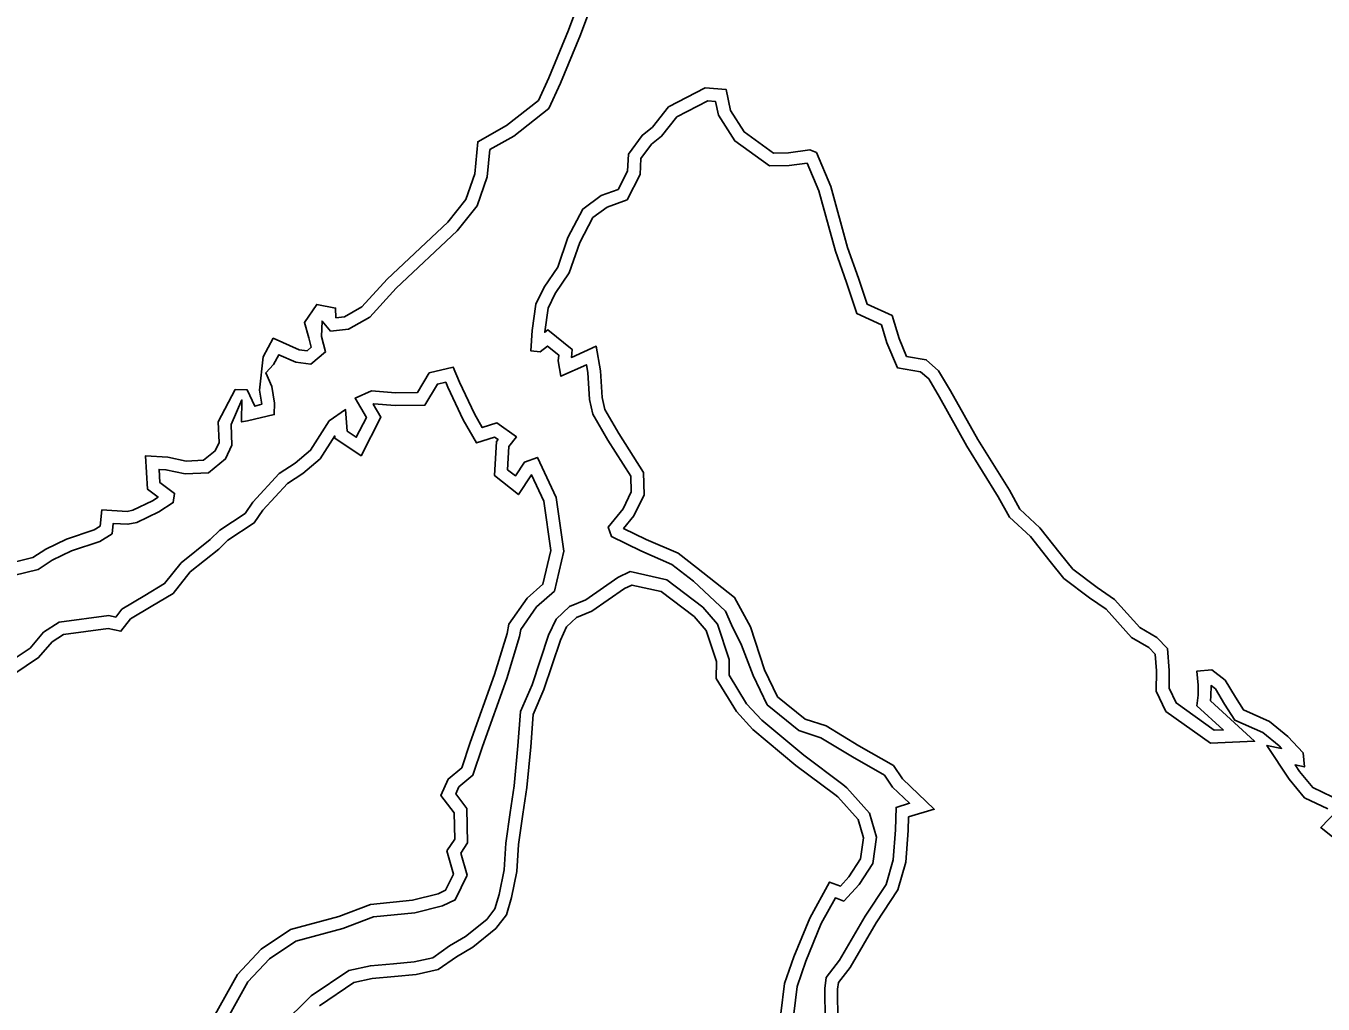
# Model space of a CAD drawing. Extents: x 2160437 to 2172832, y 205694 to 212444.
# Drawn here: x 2163779.2 to 2164083.7, y 210721.8 to 210951.3 of the extents above; entities that cross this region are included whole.
import ezdxf

# ---------------------------------------------------------------- set-up
doc = ezdxf.new("R2010")
doc.units = 0
doc.layers.add('RD_EX_H2O', color=7, linetype='Continuous')
doc.layers.add('RD_EX_VEG_ShrubLine', color=7, linetype='Continuous')

msp = doc.modelspace()

# ---------------------------------------------------------------- linework, layer by layer
at = {"layer": 'RD_EX_H2O'}
for points in [[(2163776.21, 210822.34), (2163782, 210823.8), (2163785.32, 210825.96), (2163789.84, 210828.13), (2163796.52, 210830.38), (2163799.38, 210832.19), (2163799.66, 210834.59), (2163803.12, 210834.4), (2163805.21, 210834.82), (2163810.33, 210837.28), (2163813.75, 210839.48), (2163814.07, 210841.62), (2163810.62, 210844.18), (2163810.42, 210847.27), (2163812.04, 210847.18), (2163816.57, 210846.2), (2163821.99, 210846.48), (2163826.04, 210849.74), (2163827.54, 210852.94), (2163827.35, 210857.84), (2163829.89, 210863.58), (2163829.81, 210858.41), (2163831.18, 210858.66), (2163837.45, 210860.15), (2163837.52, 210862.8), (2163836.89, 210866.71), (2163835.48, 210869.94), (2163837.3, 210871.9), (2163838.55, 210874.19), (2163842.51, 210872.43), (2163846.08, 210871.95), (2163849.5, 210874.85), (2163848.59, 210878.5), (2163848.69, 210882.09), (2163850.7, 210879.69), (2163854.88, 210880.21), (2163859.92, 210883.02), (2163866.1, 210889.83), (2163880.44, 210903.29), (2163885.08, 210909.12), (2163887.48, 210915.96), (2163888.1, 210922.32), (2163893.7, 210925.51), (2163901.93, 210931.97), (2163904.66, 210937.94), (2163909.38, 210949.27), (2163914.89, 210964.2)], [(2164079.03, 210780.74), (2164075.46, 210784.62), (2164071.16, 210788.1), (2164065.02, 210790.83), (2164063.11, 210793.81), (2164060.7, 210797.8), (2164057.58, 210800.21), (2164054.04, 210799.89), (2164054.42, 210796.64), (2164054.4, 210794.28), (2164054.09, 210791.81), (2164060.26, 210786.15), (2164058.17, 210786.05), (2164049.18, 210792.49), (2164047.54, 210795.9), (2164047.57, 210800.07), (2164047.17, 210805.22), (2164044.69, 210807.82), (2164040.68, 210810.16), (2164034.75, 210816.74), (2164030.65, 210819.58), (2164024.96, 210823.85), (2164022.01, 210827.52), (2164017.21, 210833.6), (2164012.48, 210837.91), (2164010.05, 210842.39), (2164002.62, 210854.29), (2163996.25, 210865.73), (2163993.44, 210870.44), (2163990.55, 210872.99), (2163985.92, 210873.78), (2163984.15, 210877.96), (2163982.51, 210883.35), (2163976.67, 210886.02), (2163974.64, 210892.13), (2163972.08, 210899.35), (2163968.16, 210913.64), (2163964.75, 210921.63), (2163963.21, 210922.23), (2163958.17, 210921.55), (2163954.68, 210921.52), (2163947.8, 210926.47), (2163944.59, 210931.52), (2163943.59, 210936.39), (2163938.66, 210936.84), (2163930.04, 210932.37), (2163926.26, 210927.58), (2163923.83, 210925.66), (2163920.6, 210921.24), (2163920.43, 210917.29), (2163918.18, 210912.93), (2163914.23, 210911.51), (2163909.92, 210908.38), (2163906.41, 210901.72), (2163904.02, 210894.73), (2163900.84, 210890.06), (2163898.9, 210886.03), (2163897.98, 210879.88), (2163897.69, 210875.11), (2163899.86, 210874.86), (2163901.64, 210876.2), (2163904.26, 210874.09), (2163904.13, 210872.73), (2163904.75, 210869.14), (2163910.76, 210871.84), (2163911.07, 210870.04), (2163911.49, 210863.7), (2163912.23, 210860.21), (2163915.78, 210854.14), (2163921.17, 210845.66), (2163921.28, 210841.98), (2163919.36, 210838.02), (2163915.88, 210833.72), (2163916.62, 210831.5), (2163923.5, 210828.13), (2163930.79, 210824.97), (2163935.91, 210821.04), (2163943.37, 210814.02), (2163944.78, 210810.79), (2163947.13, 210806.05), (2163949.87, 210798.89)], [(2163822.97, 210712.05), (2163831.27, 210727), (2163836.35, 210732.41), (2163842.52, 210736.53), (2163853.56, 210739.53), (2163860.77, 210742.25), (2163870.45, 210743.25), (2163876.94, 210744.87), (2163879.94, 210746.3), (2163882.72, 210752.02), (2163881.25, 210757.25), (2163882.85, 210759.62), (2163882.64, 210767.69), (2163880.06, 210771.12), (2163880.79, 210772.77), (2163884.06, 210775.51), (2163886.33, 210782.23), (2163892.06, 210798.17), (2163895.03, 210808.06), (2163895.38, 210809.73), (2163899.07, 210815.03), (2163903.23, 210818.72), (2163905.42, 210828.09), (2163903.68, 210840.71), (2163899.24, 210850.1), (2163896.22, 210848.99), (2163894.07, 210845.76), (2163892.26, 210847.19), (2163892.56, 210852.67), (2163894.33, 210854.88), (2163889.72, 210858.19), (2163886.31, 210857.1), (2163884.49, 210860.28), (2163880.94, 210867.77), (2163879.49, 210871.26), (2163873.84, 210869.9), (2163871.1, 210865.35), (2163865.94, 210865.27), (2163860.29, 210865.72), (2163856.43, 210863.96), (2163859.1, 210859.46), (2163856.73, 210854.83), (2163854.59, 210856.25), (2163854.23, 210861.31), (2163850.38, 210858.67), (2163845.98, 210851.78), (2163842.34, 210848.74), (2163838.64, 210846.28), (2163832.42, 210839.56), (2163830.6, 210836.89), (2163824.71, 210833.03), (2163822.45, 210830.8), (2163815.62, 210825.38), (2163811.71, 210820.48), (2163807.06, 210817.65), (2163801.71, 210814.5), (2163800.25, 210812.62), (2163798.59, 210812.96), (2163786.93, 210811.43), (2163783.29, 210809.09), (2163780.13, 210805.36), (2163774.74, 210801.75)], [(2163959.43, 210719.55), (2163960.2, 210725.92), (2163962.29, 210731.87), (2163965.89, 210740.69), (2163969.2, 210746.73), (2163971.23, 210745.98), (2163974.77, 210749.86), (2163978, 210754.82), (2163978.85, 210761), (2163977.23, 210766.61), (2163971.89, 210772.54), (2163970.98, 210773.33), (2163961.78, 210780.18), (2163951.93, 210788.42), (2163948.36, 210792.29), (2163944.24, 210799.02), (2163944.27, 210802.64), (2163941.56, 210810.95), (2163938.11, 210814.92), (2163929.61, 210821.38), (2163921.05, 210823.28), (2163918.15, 210821.89), (2163910.6, 210816.63), (2163906.76, 210815.1), (2163903.63, 210812.14), (2163901.87, 210808.34), (2163897.98, 210796.73), (2163895.29, 210790.5), (2163894.69, 210782.39), (2163893.77, 210773.01), (2163892.89, 210766.77), (2163891.84, 210759.58), (2163891.41, 210753.29), (2163890.29, 210747.55), (2163889.25, 210744.15), (2163887.36, 210741.67), (2163882.34, 210737.66), (2163878.6, 210735.45), (2163874.69, 210732.68), (2163870.31, 210731.71), (2163865.45, 210731.26), (2163860.04, 210730.81), (2163854.96, 210729.68), (2163846.15, 210723.71), (2163838.91, 210716.66)], [(2163949.87, 210798.89), (2163953.22, 210792.03), (2163960.64, 210785.98), (2163965.82, 210784.31), (2163973.23, 210779.83), (2163980.73, 210775.56), (2163982.64, 210772.74), (2163986.63, 210768.92), (2163983.44, 210767.96), (2163983.29, 210762.66), (2163982.78, 210755.62), (2163981.1, 210749.89), (2163976.21, 210742.43), (2163970.19, 210732.07), (2163967.08, 210728.08), (2163966.72, 210725.48), (2163966.77, 210717.95)], [(2164085.83, 210770.46), (2164081.27, 210772.64), (2164078.19, 210776.38), (2164077.15, 210777.94), (2164079.31, 210777.46), (2164079.03, 210780.74)]]:
    msp.add_lwpolyline(points, dxfattribs=at)
at = {"layer": 'RD_EX_VEG_ShrubLine'}
for points in [[(2163912.05, 210965.16), (2163906.58, 210950.37), (2163901.91, 210939.14), (2163899.51, 210933.88), (2163892.02, 210928.01), (2163885.26, 210924.15), (2163884.53, 210916.6), (2163882.42, 210910.6), (2163878.23, 210905.33), (2163863.96, 210891.94), (2163858.03, 210885.4), (2163853.93, 210883.11), (2163851.95, 210882.87), (2163851.86, 210885.13), (2163847.44, 210886), (2163844.55, 210881.71), (2163845.58, 210878.16), (2163846.14, 210875.94), (2163845.16, 210875.1), (2163843.33, 210875.35), (2163837.24, 210878.05), (2163834.84, 210873.67), (2163833.99, 210865.86), (2163834.51, 210862.6), (2163832.9, 210862.09), (2163831.11, 210865.94), (2163831.11, 210865.94), (2163828.29, 210865.99), (2163824.32, 210858.42), (2163824.51, 210853.55), (2163823.62, 210851.64), (2163820.86, 210849.43), (2163816.82, 210849.21), (2163812.44, 210850.17), (2163807.2, 210850.45), (2163807.72, 210842.6), (2163810.19, 210840.76), (2163808.86, 210839.91), (2163804.24, 210837.69), (2163802.91, 210837.42), (2163797, 210837.75), (2163796.56, 210833.96), (2163795.22, 210833.11), (2163788.71, 210830.92), (2163783.85, 210828.57), (2163780.78, 210826.58), (2163775.8, 210825.33)], [(2163969.77, 210717.78), (2163969.72, 210725.28), (2163969.94, 210726.87), (2163972.69, 210730.39), (2163978.77, 210740.85), (2163983.86, 210748.62), (2163985.75, 210755.08), (2163986.29, 210762.5), (2163986.38, 210765.71), (2163992.42, 210767.52), (2163984.94, 210774.68), (2163982.82, 210777.82), (2163974.75, 210782.42), (2163967.07, 210787.06), (2163962.1, 210788.66), (2163955.63, 210793.94), (2163952.56, 210800.21), (2163949.26, 210810.35), (2163945.55, 210817.24), (2163936.61, 210824.28), (2163932.32, 210827.58), (2163924.75, 210830.85), (2163919.5, 210833.43), (2163921.91, 210836.4), (2163924.3, 210841.34), (2163924.15, 210846.58), (2163918.34, 210855.7), (2163915.07, 210861.31), (2163914.47, 210864.11), (2163914.05, 210870.4), (2163913.06, 210876.16), (2163907.22, 210873.54), (2163907.4, 210875.42), (2163901.7, 210880), (2163900.96, 210879.45), (2163900.97, 210879.56), (2163901.8, 210885.13), (2163903.45, 210888.55), (2163906.73, 210893.38), (2163909.18, 210900.53), (2163912.25, 210906.36), (2163915.65, 210908.83), (2163920.3, 210910.5), (2163923.4, 210916.5), (2163923.56, 210920.21), (2163926.01, 210923.56), (2163928.39, 210925.44), (2163932, 210930.01), (2163939.26, 210933.77), (2163941.1, 210933.6), (2163941.76, 210930.38), (2163945.57, 210924.37), (2163953.72, 210918.51), (2163958.38, 210918.55), (2163962.56, 210919.12), (2163965.32, 210912.65), (2163969.22, 210898.45), (2163971.8, 210891.16), (2163974.23, 210883.83), (2163980.03, 210881.18), (2163981.32, 210876.94), (2163983.8, 210871.1), (2163989.21, 210870.18), (2163991.11, 210868.5), (2163993.65, 210864.23), (2164000.04, 210852.76), (2164007.46, 210840.87), (2164010.09, 210836.03), (2164015, 210831.55), (2164019.66, 210825.66), (2164022.86, 210821.67), (2164028.89, 210817.15), (2164032.76, 210814.47), (2164038.76, 210807.8), (2164042.82, 210805.45), (2164044.26, 210803.93), (2164044.57, 210799.97), (2164044.53, 210795.23), (2164046.81, 210790.5), (2164057.27, 210783.01), (2164067.61, 210783.49), (2164057.26, 210792.98), (2164057.39, 210794.08), (2164057.42, 210796.54), (2164058.42, 210795.77), (2164060.56, 210792.22), (2164062.98, 210788.45), (2164069.58, 210785.52), (2164073.4, 210782.43), (2164073.98, 210781.79), (2164070.52, 210782.5), (2164075.78, 210774.59), (2164079.38, 210770.22), (2164084.85, 210767.6)], [(2163776.3, 210799.19), (2163782.15, 210803.1), (2163785.29, 210806.81), (2163787.98, 210808.54), (2163798.48, 210809.92), (2163801.47, 210809.3), (2163803.73, 210812.2), (2163808.6, 210815.08), (2163813.73, 210818.19), (2163817.76, 210823.24), (2163824.45, 210828.55), (2163826.6, 210830.69), (2163832.75, 210834.71), (2163834.77, 210837.69), (2163840.6, 210843.98), (2163844.14, 210846.33), (2163848.26, 210849.78), (2163851.67, 210855.12), (2163851.71, 210854.57), (2163857.86, 210850.47), (2163862.52, 210859.57), (2163860.72, 210862.62), (2163860.83, 210862.67), (2163865.84, 210862.27), (2163872.82, 210862.37), (2163875.76, 210867.28), (2163877.71, 210867.74), (2163878.2, 210866.55), (2163881.83, 210858.89), (2163884.92, 210853.5), (2163889.2, 210854.87), (2163890.01, 210854.29), (2163889.62, 210853.79), (2163889.18, 210845.81), (2163894.77, 210841.38), (2163897.85, 210846.02), (2163900.77, 210839.84), (2163902.37, 210828.23), (2163900.53, 210820.33), (2163896.82, 210817.04), (2163892.56, 210810.94), (2163892.12, 210808.8), (2163889.21, 210799.11), (2163883.5, 210783.22), (2163881.49, 210777.26), (2163878.33, 210774.62), (2163876.6, 210770.73), (2163879.67, 210766.65), (2163879.83, 210760.5), (2163877.98, 210757.78), (2163879.52, 210752.3), (2163877.7, 210748.56), (2163875.92, 210747.71), (2163869.93, 210746.21), (2163860.08, 210745.2), (2163852.64, 210742.39), (2163841.26, 210739.3), (2163834.4, 210734.71), (2163828.82, 210728.78), (2163820.33, 210713.48)], [(2163848.05, 210721.38), (2163856.17, 210726.87), (2163860.49, 210727.84), (2163865.71, 210728.27), (2163870.77, 210728.74), (2163875.93, 210729.89), (2163880.23, 210732.93), (2163884.05, 210735.18), (2163889.52, 210739.55), (2163891.96, 210742.75), (2163893.2, 210746.82), (2163894.4, 210752.9), (2163894.82, 210759.26), (2163895.86, 210766.34), (2163896.75, 210772.66), (2163897.68, 210782.14), (2163898.25, 210789.77), (2163900.78, 210795.66), (2163904.66, 210807.23), (2163906.11, 210810.36), (2163908.41, 210812.52), (2163912.03, 210813.97), (2163919.66, 210819.29), (2163921.42, 210820.13), (2163928.31, 210818.6), (2163936.05, 210812.72), (2163938.89, 210809.44), (2163941.26, 210802.17), (2163941.23, 210798.18), (2163945.96, 210790.48), (2163949.86, 210786.24), (2163959.92, 210777.82), (2163969.09, 210771), (2163969.78, 210770.4), (2163974.54, 210765.11), (2163975.79, 210760.78), (2163975.12, 210755.89), (2163972.39, 210751.7), (2163970.38, 210749.49), (2163967.81, 210750.43), (2163963.17, 210741.98), (2163959.48, 210732.93), (2163957.26, 210726.61), (2163956.41, 210719.6)], [(2164086.97, 210767.14), (2164083.16, 210763.25), (2164090.69, 210757.19)]]:
    msp.add_lwpolyline(points, dxfattribs=at)

doc.saveas('drawing.dxf')
